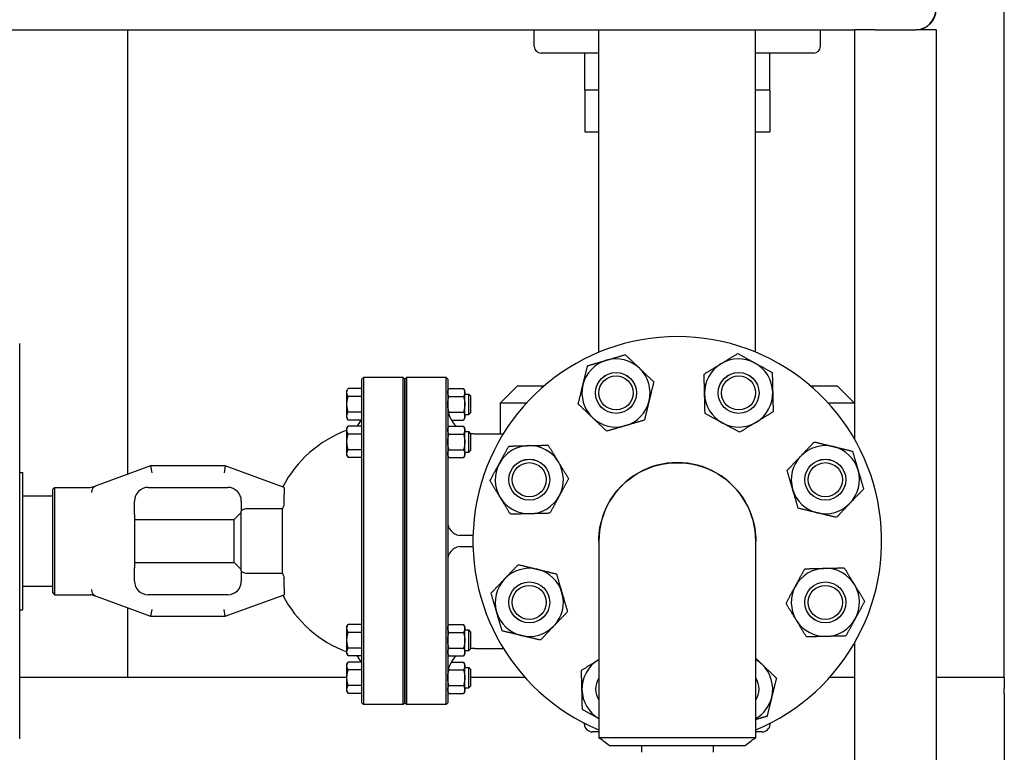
# Model space of a CAD drawing. Header units: inches. Extents: x 18 to 846, y -44 to 561.
# Tile 559 of 637: x 771 to 789, y 280 to 293. Entities that reach past the tile are written whole.
import ezdxf

# ---------------------------------------------------------------- set-up
doc = ezdxf.new("R2010")
doc.units = ezdxf.units.IN
doc.header["$LTSCALE"] = 24
doc.header["$MEASUREMENT"] = 0
doc.layers.add('Visible (ANSI)', color=7, linetype='Continuous', lineweight=30)

msp = doc.modelspace()

# ---------------------------------------------------------------- linework, layer by layer
at = {"layer": 'Visible (ANSI)'}
for p, q in [((788.61118, 281.0815), (788.61118, 343.0815)), ((751.36118, 292.9565), (785.86118, 292.9565)), ((772.53118, 284.8089), (772.53118, 292.9565)), ((779.98618, 292.65453), (779.98618, 292.9565)), ((781.17368, 287.04504), (781.17368, 292.9565)), ((784.04868, 287.04504), (784.04868, 292.9565)), ((785.23618, 292.65453), (785.23618, 292.9565)), ((785.86118, 292.9565), (785.86118, 285.45233)), ((786.23618, 292.9565), (785.86118, 292.9565)), ((786.23618, 292.9565), (786.98618, 292.9565)), ((787.36118, 292.9565), (786.98618, 292.9565)), ((787.36118, 292.9565), (787.36118, 257.2065)), ((781.17368, 292.52953), (780.11118, 292.52953)), ((780.91118, 291.8504), (780.91118, 292.52953)), ((785.11118, 292.52953), (784.04868, 292.52953)), ((784.31118, 291.8504), (784.31118, 292.52953)), ((781.17368, 291.8504), (780.91118, 291.8504)), ((780.91118, 291.8504), (780.91118, 291.08619)), ((781.17368, 291.8504), (780.91118, 291.8504)), ((784.31118, 291.8504), (784.04868, 291.8504)), ((784.31118, 291.8504), (784.04868, 291.8504)), ((784.31118, 291.8504), (784.31118, 291.08619)), ((780.91118, 291.08619), (781.17368, 291.08619)), ((784.04868, 291.08619), (784.31118, 291.08619)), ((770.54426, 279.95552), (770.54426, 287.20749)), ((776.82378, 286.55025), (776.85503, 286.5815)), ((776.82378, 286.49262), (776.82378, 286.55025)), ((776.85503, 286.5815), (776.85503, 286.52371)), ((777.57993, 286.5815), (776.85503, 286.5815)), ((777.57993, 286.52371), (777.57993, 286.5815)), ((777.61118, 286.55025), (777.57993, 286.5815)), ((777.61118, 286.55025), (777.64243, 286.5815)), ((777.61118, 286.49262), (777.61118, 286.55025)), ((777.61118, 286.55025), (777.61118, 286.49262)), ((777.64243, 286.5815), (777.64243, 286.52371)), ((778.36734, 286.5815), (777.64243, 286.5815)), ((778.36734, 286.52371), (778.36734, 286.5815)), ((778.39859, 286.55025), (778.36734, 286.5815)), ((778.39859, 286.55025), (778.39859, 286.49262)), ((776.54878, 286.33938), (776.57111, 286.37805)), ((776.82378, 286.37805), (776.57111, 286.37805)), ((776.82378, 284.95615), (776.82378, 286.49262)), ((776.85503, 286.52371), (776.85503, 284.95901)), ((777.57993, 284.95901), (777.57993, 286.52371)), ((777.61118, 284.95615), (777.61118, 286.49262)), ((777.61118, 286.49262), (777.61118, 284.95615)), ((777.64243, 286.52371), (777.64243, 284.95901)), ((778.36734, 284.95901), (778.36734, 286.52371)), ((778.39859, 286.49262), (778.39859, 284.95615)), ((778.39859, 286.33938), (778.42092, 286.37805)), ((778.42092, 286.37805), (778.68876, 286.37805)), ((778.71109, 286.33938), (778.68876, 286.37805)), ((779.67368, 286.4215), (779.36118, 286.109)), ((780.16233, 286.4215), (779.67368, 286.4215)), ((785.54868, 286.4215), (785.06004, 286.4215)), ((785.54868, 286.4215), (785.86118, 286.109)), ((776.54878, 286.30588), (776.54878, 286.33938)), ((776.54878, 286.08938), (776.54878, 286.30588)), ((776.82378, 286.23371), (776.57111, 286.23371)), ((778.42092, 286.23371), (778.68876, 286.23371)), ((778.71109, 286.30588), (778.71109, 286.33938)), ((778.71109, 286.08938), (778.71109, 286.30588)), ((778.71109, 286.27688), (778.78653, 286.27688)), ((778.78653, 285.90188), (778.78653, 286.27688)), ((778.82378, 286.23963), (778.78653, 286.27688)), ((778.82378, 285.93913), (778.82378, 286.23963)), ((776.54878, 285.87287), (776.54878, 286.08938)), ((778.71109, 285.87287), (778.71109, 286.08938)), ((779.84094, 286.109), (779.36118, 286.109)), ((779.36118, 286.109), (779.36118, 285.55001)), ((785.86118, 286.109), (785.38143, 286.109)), ((776.54878, 285.83938), (776.54878, 285.87287)), ((776.54878, 285.83938), (776.57111, 285.8007)), ((776.82378, 285.94504), (776.57111, 285.94504)), ((778.42092, 285.94504), (778.68876, 285.94504)), ((778.71109, 285.83938), (778.68876, 285.8007)), ((778.71109, 285.90188), (778.78653, 285.90188)), ((778.71109, 285.83938), (778.71109, 285.87287)), ((778.82378, 285.93913), (778.78653, 285.90188)), ((776.54878, 285.6504), (776.57111, 285.68907)), ((776.54878, 285.61691), (776.54878, 285.6504)), ((776.80868, 285.8007), (776.57111, 285.8007)), ((776.82378, 285.68907), (776.57111, 285.68907)), ((778.39859, 285.6504), (778.42092, 285.68907)), ((778.42092, 285.68907), (778.68876, 285.68907)), ((778.46517, 285.8007), (778.68876, 285.8007)), ((778.71109, 285.6504), (778.68876, 285.68907)), ((778.71109, 285.61691), (778.71109, 285.6504)), ((776.54878, 285.4004), (776.54878, 285.61691)), ((776.82378, 285.54474), (776.57111, 285.54474)), ((778.42092, 285.54474), (778.68876, 285.54474)), ((778.71109, 285.4004), (778.71109, 285.61691)), ((778.71109, 285.5879), (778.78653, 285.5879)), ((778.78653, 285.2129), (778.78653, 285.5879)), ((778.82378, 285.55065), (778.78653, 285.5879)), ((778.82378, 285.25015), (778.82378, 285.55065)), ((778.89859, 285.55001), (779.4194, 285.55001)), ((776.54878, 285.18389), (776.54878, 285.4004)), ((778.71109, 285.18389), (778.71109, 285.4004)), ((776.54878, 285.1504), (776.54878, 285.18389)), ((776.54878, 285.1504), (776.57111, 285.11172)), ((776.82378, 285.25606), (776.57111, 285.25606)), ((776.82378, 285.11172), (776.57111, 285.11172)), ((778.39859, 285.1504), (778.42092, 285.11172)), ((778.42092, 285.25606), (778.68876, 285.25606)), ((778.42092, 285.11172), (778.68876, 285.11172)), ((778.71109, 285.1504), (778.68876, 285.11172)), ((778.71109, 285.2129), (778.78653, 285.2129)), ((778.71109, 285.1504), (778.71109, 285.18389)), ((778.82378, 285.25015), (778.78653, 285.2129)), ((772.94484, 284.95945), (771.9454, 284.59569)), ((772.94484, 284.95945), (772.96688, 284.83445)), ((774.3169, 284.95945), (772.94484, 284.95945)), ((774.3169, 284.95945), (774.29486, 284.83445)), ((775.39859, 284.56575), (774.3169, 284.95945)), ((776.82378, 282.20685), (776.82378, 284.95615)), ((776.85503, 284.95901), (776.85503, 282.20399)), ((777.57993, 282.20399), (777.57993, 284.95901)), ((777.61118, 282.20685), (777.61118, 284.95615)), ((777.61118, 284.95615), (777.61118, 282.20685)), ((777.64243, 284.95901), (777.64243, 282.20399)), ((778.36734, 282.20399), (778.36734, 284.95901)), ((778.39859, 284.95615), (778.39859, 282.20685)), ((770.54426, 284.84134), (770.60331, 284.84134)), ((770.60331, 282.32166), (770.60331, 284.84134)), ((771.15449, 284.5345), (771.18574, 284.56575)), ((771.18574, 284.56575), (771.18574, 282.59725)), ((771.18574, 284.56575), (771.84111, 284.56575)), ((771.9454, 284.59569), (771.88052, 284.57207)), ((772.90056, 284.56575), (774.36118, 284.56575)), ((775.39859, 284.56575), (775.39859, 284.43273)), ((770.60331, 284.40827), (771.15449, 284.40827)), ((771.15449, 282.6285), (771.15449, 284.5345)), ((771.86315, 284.47823), (771.86315, 284.47126)), ((775.39859, 284.26541), (775.39859, 284.43273)), ((772.65056, 284.21235), (772.65056, 284.31575)), ((772.65056, 284.07017), (772.65056, 284.21235)), ((774.61118, 284.31575), (774.61118, 284.1288)), ((772.65056, 284.07017), (772.65056, 283.09284)), ((774.48189, 283.9752), (774.61118, 284.10449)), ((774.61118, 283.0342), (774.61118, 284.1288)), ((775.36749, 284.17205), (774.73618, 284.17205)), ((775.36749, 282.99095), (775.36749, 284.17205)), ((772.65056, 283.9752), (774.48189, 283.9752)), ((774.48189, 283.1878), (774.48189, 283.9752)), ((778.86118, 283.6815), (778.64859, 283.6815)), ((778.86118, 283.6815), (778.86118, 283.5815)), ((778.86118, 283.6815), (778.86252, 283.6815)), ((778.64859, 283.4815), (778.86118, 283.4815)), ((778.86118, 283.5815), (778.86118, 283.4815)), ((778.86252, 283.4815), (778.86118, 283.4815)), ((781.17118, 283.5788), (781.17118, 279.97389)), ((784.05118, 279.97389), (784.05118, 283.5788)), ((772.65056, 283.1878), (774.48189, 283.1878)), ((774.48189, 283.1878), (774.61118, 283.05851)), ((772.65056, 282.95066), (772.65056, 283.09284)), ((772.65056, 282.84725), (772.65056, 282.95066)), ((774.61118, 283.0342), (774.61118, 282.84725)), ((774.73618, 282.99095), (775.36749, 282.99095)), ((770.60331, 282.75473), (771.15449, 282.75473)), ((775.39859, 282.73027), (775.39859, 282.89759)), ((771.15449, 282.6285), (771.18574, 282.59725)), ((771.18574, 282.59725), (771.84111, 282.59725)), ((771.86315, 282.69175), (771.86315, 282.68478)), ((771.88052, 282.59093), (771.9454, 282.56731)), ((771.9454, 282.56731), (772.94484, 282.20355)), ((774.36118, 282.59725), (772.90056, 282.59725)), ((774.3169, 282.20355), (775.39859, 282.59725)), ((775.39859, 282.73027), (775.39859, 282.59725)), ((770.54426, 282.32166), (770.60331, 282.32166)), ((772.53118, 281.0815), (772.53118, 282.35411)), ((772.96688, 282.32855), (772.94484, 282.20355)), ((774.3169, 282.20355), (774.29486, 282.32855)), ((776.82378, 280.67039), (776.82378, 282.20685)), ((777.61118, 280.67039), (777.61118, 282.20685)), ((777.61118, 282.20685), (777.61118, 280.67039)), ((778.39859, 282.20685), (778.39859, 280.67039)), ((772.94484, 282.20355), (774.3169, 282.20355)), ((776.54878, 282.0126), (776.57111, 282.05128)), ((776.82378, 282.05128), (776.57111, 282.05128)), ((776.85503, 282.20399), (776.85503, 280.6393)), ((777.57993, 280.6393), (777.57993, 282.20399)), ((777.64243, 282.20399), (777.64243, 280.6393)), ((778.36734, 280.6393), (778.36734, 282.20399)), ((778.39859, 282.0126), (778.42092, 282.05128)), ((778.42092, 282.05128), (778.68876, 282.05128)), ((778.71109, 282.0126), (778.68876, 282.05128)), ((776.54878, 281.97911), (776.54878, 282.0126)), ((776.54878, 281.7626), (776.54878, 281.97911)), ((776.82378, 281.90694), (776.57111, 281.90694)), ((778.42092, 281.90694), (778.68876, 281.90694)), ((778.71109, 281.97911), (778.71109, 282.0126)), ((778.71109, 281.7626), (778.71109, 281.97911)), ((778.71109, 281.9501), (778.78653, 281.9501)), ((778.78653, 281.5751), (778.78653, 281.9501)), ((778.82378, 281.91285), (778.78653, 281.9501)), ((778.82378, 281.61235), (778.82378, 281.91285)), ((776.54878, 281.5461), (776.54878, 281.7626)), ((778.71109, 281.5461), (778.71109, 281.7626)), ((785.86118, 281.71067), (785.86118, 277.2065)), ((776.54878, 281.5126), (776.54878, 281.5461)), ((776.54878, 281.5126), (776.57111, 281.47393)), ((776.82378, 281.61827), (776.57111, 281.61827)), ((778.39859, 281.5126), (778.42092, 281.47393)), ((778.42092, 281.61827), (778.68876, 281.61827)), ((778.71109, 281.5126), (778.68876, 281.47393)), ((778.71109, 281.5751), (778.78653, 281.5751)), ((778.71109, 281.5126), (778.71109, 281.5461)), ((778.82378, 281.61235), (778.78653, 281.5751)), ((778.89859, 281.613), (779.4194, 281.613)), ((776.54878, 281.32363), (776.57111, 281.3623)), ((776.54878, 281.29013), (776.54878, 281.32363)), ((776.82378, 281.47393), (776.57111, 281.47393)), ((776.80868, 281.3623), (776.57111, 281.3623)), ((778.42092, 281.47393), (778.68876, 281.47393)), ((778.46517, 281.3623), (778.68876, 281.3623)), ((778.71109, 281.32363), (778.68876, 281.3623)), ((778.71109, 281.29013), (778.71109, 281.32363)), ((776.54878, 281.07363), (776.54878, 281.29013)), ((776.82378, 281.21797), (776.57111, 281.21797)), ((778.42092, 281.21797), (778.68876, 281.21797)), ((778.71109, 281.07363), (778.71109, 281.29013)), ((778.71109, 281.26113), (778.78653, 281.26113)), ((778.78653, 280.88613), (778.78653, 281.26113)), ((778.82378, 281.22388), (778.78653, 281.26113)), ((778.82378, 280.92338), (778.82378, 281.22388)), ((776.54878, 281.0815), (770.54426, 281.0815)), ((772.53118, 281.0815), (772.32414, 281.0815)), ((776.54878, 280.85712), (776.54878, 281.07363)), ((778.71109, 280.85712), (778.71109, 281.07363)), ((779.8161, 281.0815), (778.82378, 281.0815)), ((785.86118, 281.0815), (785.40627, 281.0815)), ((788.61118, 281.0815), (787.36118, 281.0815)), ((788.61118, 281.0815), (788.61118, 280.87446)), ((776.54878, 280.82363), (776.54878, 280.85712)), ((776.54878, 280.82363), (776.57111, 280.78495)), ((776.82378, 280.92929), (776.57111, 280.92929)), ((776.82378, 280.78495), (776.57111, 280.78495)), ((778.39859, 280.82363), (778.42092, 280.78495)), ((778.42092, 280.92929), (778.68876, 280.92929)), ((778.42092, 280.78495), (778.68876, 280.78495)), ((778.71109, 280.82363), (778.68876, 280.78495)), ((778.71109, 280.88613), (778.78653, 280.88613)), ((778.71109, 280.82363), (778.71109, 280.85712)), ((778.82378, 280.92338), (778.78653, 280.88613)), ((788.61118, 280.77859), (788.61118, 280.87446)), ((788.61118, 280.77859), (788.61118, 280.70828)), ((776.82378, 280.61275), (776.82378, 280.67039)), ((776.82378, 280.61275), (776.85503, 280.5815)), ((776.85503, 280.6393), (776.85503, 280.5815)), ((777.57993, 280.5815), (776.85503, 280.5815)), ((777.57993, 280.5815), (777.57993, 280.6393)), ((777.61118, 280.61275), (777.57993, 280.5815)), ((777.61118, 280.61275), (777.61118, 280.67039)), ((777.61118, 280.67039), (777.61118, 280.61275)), ((777.61118, 280.61275), (777.64243, 280.5815)), ((777.64243, 280.6393), (777.64243, 280.5815)), ((778.36734, 280.5815), (777.64243, 280.5815)), ((778.36734, 280.5815), (778.36734, 280.6393)), ((778.39859, 280.61275), (778.36734, 280.5815)), ((778.39859, 280.67039), (778.39859, 280.61275)), ((788.61118, 280.70828), (788.61118, 280.40555)), ((788.61118, 280.40555), (788.61118, 275.75745)), ((780.90542, 280.21843), (780.90326, 280.24301)), ((784.31695, 280.21843), (784.31911, 280.24301)), ((781.17118, 280.0815), (781.05484, 280.0815)), ((784.16752, 280.0815), (784.05118, 280.0815)), ((781.3587, 279.8315), (783.86365, 279.8315)), ((781.95368, 279.8315), (781.95368, 279.7065)), ((783.26868, 279.8315), (783.26868, 279.7065))]:
    msp.add_line(p, q, dxfattribs=at)
for centre, radius in [((781.4861, 286.29771), 0.37513), ((781.4861, 286.29771), 0.375), ((781.4861, 286.29771), 0.3125), ((783.73627, 286.29771), 0.37513), ((783.73627, 286.29771), 0.375), ((783.73627, 286.29771), 0.3125), ((779.89498, 284.70659), 0.37513), ((779.89498, 284.70659), 0.375), ((779.89498, 284.70659), 0.3125), ((785.32739, 284.70659), 0.37513), ((785.32739, 284.70659), 0.375), ((785.32739, 284.70659), 0.3125), ((779.89498, 282.45641), 0.37513), ((779.89498, 282.45641), 0.375), ((779.89498, 282.45641), 0.3125), ((785.32739, 282.45641), 0.37513), ((785.32739, 282.45641), 0.375), ((785.32739, 282.45641), 0.3125)]:
    msp.add_circle(centre, radius, dxfattribs=at)
for centre, radius, start, end in [((786.97911, 293.3315), 0.375, 270, 0), ((786.98618, 293.3315), 0.375, 270, 0), ((780.11118, 292.65453), 0.125, 180, 270), ((785.11118, 292.65453), 0.125, 270, 0), ((782.61118, 283.5815), 3.75, 292.581673, 247.418327), ((781.4861, 286.29771), 0.625, 46.358085, 106.358085), ((783.73627, 286.29771), 0.625, 61.358085, 121.358085), ((781.4861, 286.29771), 0.625, 106.358085, 166.358085), ((781.4861, 286.29771), 0.625, 346.358085, 46.358085), ((783.73627, 286.29771), 0.625, 121.358085, 181.358085), ((783.73627, 286.29771), 0.625, 1.358085, 61.358085), ((781.4861, 286.29771), 0.625, 166.358085, 226.358085), ((783.73627, 286.29771), 0.625, 181.358085, 241.358085), ((783.73627, 286.29771), 0.625, 301.358085, 1.358085), ((778.89859, 286.05001), 0.5, 180, 226.208453), ((781.4861, 286.29771), 0.625, 286.358085, 346.358085), ((781.4861, 286.29771), 0.625, 226.358085, 286.358085), ((776.57378, 285.88628), 0.25, 307.923408, 339.98119), ((783.73627, 286.29771), 0.625, 241.358085, 301.358085), ((777.29622, 283.5815), 2.16535, 110.192895, 152.680684), ((778.89859, 286.05001), 0.5, 260.709763, 270), ((779.89498, 284.70659), 0.625, 91.358085, 151.358085), ((779.89498, 284.70659), 0.625, 31.358085, 91.358085), ((785.32739, 284.70659), 0.625, 76.358085, 136.358085), ((785.32739, 284.70659), 0.625, 16.358085, 76.358085), ((785.32739, 284.70659), 0.625, 136.358085, 196.358085), ((779.89498, 284.70659), 0.625, 151.358085, 211.358085), ((779.89498, 284.70659), 0.625, 331.358085, 31.358085), ((782.61118, 283.5815), 1.44, 359.94622, 180.05378), ((785.32739, 284.70659), 0.625, 316.358085, 16.358085), ((771.84111, 284.69075), 0.125, 270, 290), ((771.98815, 284.47823), 0.125, 110, 180), ((772.90056, 284.31575), 0.25, 90, 180), ((774.36118, 284.31575), 0.25, 0, 90), ((779.89498, 284.70659), 0.625, 211.358085, 271.358085), ((779.89498, 284.70659), 0.625, 271.358085, 331.358085), ((785.32739, 284.70659), 0.625, 196.358085, 256.358085), ((777.29622, 283.5815), 2.01712, 160.180879, 162.976134), ((785.32739, 284.70659), 0.625, 256.358085, 316.358085), ((778.64859, 283.9315), 0.25, 180, 261.395888), ((778.64859, 283.2315), 0.25, 98.604112, 180), ((777.29622, 283.5815), 2.01712, 197.023866, 199.819121), ((779.89498, 282.45641), 0.625, 76.358085, 136.358085), ((779.89498, 282.45641), 0.625, 16.358085, 76.358085), ((785.32739, 282.45641), 0.625, 91.358085, 151.358085), ((785.32739, 282.45641), 0.625, 31.358085, 91.358085), ((772.90056, 282.84725), 0.25, 180, 270), ((774.36118, 282.84725), 0.25, 270, 0), ((779.89498, 282.45641), 0.625, 136.358085, 196.358085), ((785.32739, 282.45641), 0.625, 151.358085, 211.358085), ((785.32739, 282.45641), 0.625, 331.358085, 31.358085), ((771.84111, 282.47225), 0.125, 70, 90), ((771.98815, 282.68478), 0.125, 180, 250), ((777.29622, 283.5815), 2.16535, 207.319316, 249.807105), ((779.89498, 282.45641), 0.625, 316.358085, 16.358085), ((779.89498, 282.45641), 0.625, 196.358085, 256.358085), ((779.89498, 282.45641), 0.625, 256.358085, 316.358085), ((785.32739, 282.45641), 0.625, 211.358085, 271.358085), ((785.32739, 282.45641), 0.625, 271.358085, 331.358085), ((778.89859, 281.113), 0.5, 90, 99.290237), ((776.57378, 281.27672), 0.25, 20.01881, 52.076592), ((778.89859, 281.113), 0.5, 133.791547, 180), ((781.4861, 280.8653), 0.625, 121.358085, 181.358085), ((781.4861, 280.8653), 0.625, 120.255516, 121.358085), ((783.73627, 280.8653), 0.625, 46.358085, 59.744484), ((783.73627, 280.8653), 0.625, 346.358085, 46.358085), ((781.4861, 280.8653), 0.37513, 147.085092, 212.914908), ((781.4861, 280.8653), 0.375, 147.114984, 212.885016), ((783.73627, 280.8653), 0.37513, 327.085092, 32.914908), ((783.73627, 280.8653), 0.375, 327.114984, 32.885016), ((781.4861, 280.8653), 0.625, 181.358085, 239.744484), ((783.73627, 280.8653), 0.625, 300.255516, 346.358085), ((781.05484, 280.2315), 0.15, 185, 270), ((784.16752, 280.2315), 0.15, 270, 355)]:
    msp.add_arc(centre, radius, start, end, dxfattribs=at)
for points, weights in [([(781.31007, 286.89741), (781.47076, 286.94457), (781.65631, 286.99904)], [1, 1.0379548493, 1]), ([(781.65631, 286.99904), (781.79625, 286.86558), (781.91744, 286.75)], [1, 1.0379548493, 1]), ([(783.41103, 286.83142), (783.55404, 286.91856), (783.71917, 287.01919)], [1, 1.0379548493, 1]), ([(783.71917, 287.01919), (783.88888, 286.9265), (784.03586, 286.84623)], [1, 1.0379548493, 1]), ([(780.87873, 286.44512), (780.91823, 286.60786), (780.96383, 286.79578)], [1, 1.0379548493, 1]), ([(780.96383, 286.79578), (781.14938, 286.85024), (781.31007, 286.89741)], [1, 1.0379548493, 1]), ([(781.91744, 286.75), (782.03863, 286.63442), (782.17857, 286.50096)], [1, 1.0379548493, 1]), ([(783.1029, 286.64364), (783.26803, 286.74427), (783.41103, 286.83142)], [1, 1.0379548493, 1]), ([(784.03586, 286.84623), (784.18283, 286.76596), (784.35255, 286.67326)], [1, 1.0379548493, 1]), ([(783.11145, 286.28289), (783.10748, 286.45032), (783.1029, 286.64364)], [1, 1.0379548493, 1]), ([(784.35255, 286.67326), (784.35713, 286.47994), (784.3611, 286.31252)], [1, 1.0379548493, 1]), ([(776.54878, 286.30588), (776.54878, 286.33938), (776.57111, 286.37805)], [1, 1.04314139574, 1.01001874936]), ([(778.39859, 286.30588), (778.39859, 286.33938), (778.42092, 286.37805)], [1, 1.04314139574, 1.01001874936]), ([(778.68876, 286.37805), (778.71109, 286.33938), (778.71109, 286.30588)], [1.01001874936, 1.04314139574, 1]), ([(780.79362, 286.09445), (780.83923, 286.28237), (780.87873, 286.44512)], [1, 1.0379548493, 1]), ([(782.17857, 286.50096), (782.13296, 286.31304), (782.09346, 286.1503)], [1, 1.0379548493, 1]), ([(776.57111, 286.23371), (776.54878, 286.27239), (776.54878, 286.30588)], [1.01001874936, 1.04314139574, 1]), ([(776.54878, 286.08938), (776.54878, 286.15636), (776.57111, 286.23371)], [1, 1.04314139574, 1.01001874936]), ([(778.42092, 286.23371), (778.39859, 286.27239), (778.39859, 286.30588)], [1.01001874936, 1.04314139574, 1]), ([(778.39859, 286.08938), (778.39859, 286.15636), (778.42092, 286.23371)], [1, 1.04314139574, 1.01001874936]), ([(778.71109, 286.30588), (778.71109, 286.27239), (778.68876, 286.23371)], [1, 1.04314139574, 1.01001874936]), ([(778.68876, 286.23371), (778.71109, 286.15636), (778.71109, 286.08938)], [1.01001874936, 1.04314139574, 1]), ([(783.12, 285.92215), (783.11542, 286.11547), (783.11145, 286.28289)], [1, 1.0379548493, 1]), ([(784.3611, 286.31252), (784.36507, 286.1451), (784.36965, 285.95178)], [1, 1.0379548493, 1]), ([(776.57111, 285.94504), (776.54878, 286.02239), (776.54878, 286.08938)], [1.01001874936, 1.04314139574, 1]), ([(778.42092, 285.94504), (778.39859, 286.02239), (778.39859, 286.08938)], [1.01001874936, 1.04314139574, 1]), ([(778.71109, 286.08938), (778.71109, 286.02239), (778.68876, 285.94504)], [1, 1.04314139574, 1.01001874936]), ([(781.05475, 285.84542), (780.93356, 285.96099), (780.79362, 286.09445)], [1, 1.0379548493, 1]), ([(782.09346, 286.1503), (782.05397, 285.98756), (782.00836, 285.79964)], [1, 1.0379548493, 1]), ([(776.54878, 285.87287), (776.54878, 285.90636), (776.57111, 285.94504)], [1, 1.04314139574, 1.01001874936]), ([(776.57111, 285.8007), (776.54878, 285.83938), (776.54878, 285.87287)], [1.01001874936, 1.04314139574, 1]), ([(778.41312, 285.93035), (778.41657, 285.93752), (778.42092, 285.94504)], [1.01983175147, 1.01629387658, 1.01001874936]), ([(778.68876, 285.94504), (778.71109, 285.90636), (778.71109, 285.87287)], [1.01001874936, 1.04314139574, 1]), ([(778.71109, 285.87287), (778.71109, 285.83938), (778.68876, 285.8007)], [1, 1.04314139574, 1.01001874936]), ([(781.31588, 285.59638), (781.17594, 285.72984), (781.05475, 285.84542)], [1, 1.0379548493, 1]), ([(783.43669, 285.74919), (783.28971, 285.82946), (783.12, 285.92215)], [1, 1.0379548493, 1]), ([(784.36965, 285.95178), (784.20452, 285.85115), (784.06151, 285.764)], [1, 1.0379548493, 1]), ([(776.54878, 285.61691), (776.54878, 285.6504), (776.57111, 285.68907)], [1, 1.04314139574, 1.01001874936]), ([(778.39859, 285.61691), (778.39859, 285.6504), (778.42092, 285.68907)], [1, 1.04314139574, 1.01001874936]), ([(778.68876, 285.68907), (778.71109, 285.6504), (778.71109, 285.61691)], [1.01001874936, 1.04314139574, 1]), ([(781.66212, 285.69801), (781.50143, 285.65084), (781.31588, 285.59638)], [1, 1.0379548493, 1]), ([(782.00836, 285.79964), (781.82281, 285.74517), (781.66212, 285.69801)], [1, 1.0379548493, 1]), ([(783.75338, 285.57622), (783.58367, 285.66891), (783.43669, 285.74919)], [1, 1.0379548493, 1]), ([(784.06151, 285.764), (783.91851, 285.67685), (783.75338, 285.57622)], [1, 1.0379548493, 1]), ([(776.57111, 285.54474), (776.54878, 285.58341), (776.54878, 285.61691)], [1.01001874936, 1.04314139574, 1]), ([(776.54878, 285.4004), (776.54878, 285.46739), (776.57111, 285.54474)], [1, 1.04314139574, 1.01001874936]), ([(778.42092, 285.54474), (778.39859, 285.58341), (778.39859, 285.61691)], [1.01001874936, 1.04314139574, 1]), ([(778.39859, 285.4004), (778.39859, 285.46739), (778.42092, 285.54474)], [1, 1.04314139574, 1.01001874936]), ([(778.71109, 285.61691), (778.71109, 285.58341), (778.68876, 285.54474)], [1, 1.04314139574, 1.01001874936]), ([(778.68876, 285.54474), (778.71109, 285.46739), (778.71109, 285.4004)], [1.01001874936, 1.04314139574, 1]), ([(776.57111, 285.25606), (776.54878, 285.33341), (776.54878, 285.4004)], [1.01001874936, 1.04314139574, 1]), ([(778.42092, 285.25606), (778.39859, 285.33341), (778.39859, 285.4004)], [1.01001874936, 1.04314139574, 1]), ([(778.71109, 285.4004), (778.71109, 285.33341), (778.68876, 285.25606)], [1, 1.04314139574, 1.01001874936]), ([(779.34646, 285.00618), (779.42673, 285.15315), (779.51942, 285.32286)], [1, 1.0379548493, 1]), ([(779.51942, 285.32286), (779.71274, 285.32745), (779.88017, 285.33142)], [1, 1.0379548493, 1]), ([(779.88017, 285.33142), (780.04759, 285.33538), (780.24091, 285.33997)], [1, 1.0379548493, 1]), ([(780.24091, 285.33997), (780.34154, 285.17484), (780.42869, 285.03183)], [1, 1.0379548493, 1]), ([(784.8751, 285.13793), (784.99068, 285.25913), (785.12413, 285.39907)], [1, 1.0379548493, 1]), ([(785.12413, 285.39907), (785.31206, 285.35346), (785.4748, 285.31396)], [1, 1.0379548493, 1]), ([(785.4748, 285.31396), (785.63754, 285.27446), (785.82546, 285.22885)], [1, 1.0379548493, 1]), ([(776.54878, 285.18389), (776.54878, 285.21739), (776.57111, 285.25606)], [1, 1.04314139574, 1.01001874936]), ([(776.57111, 285.11172), (776.54878, 285.1504), (776.54878, 285.18389)], [1.01001874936, 1.04314139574, 1]), ([(778.39859, 285.18389), (778.39859, 285.21739), (778.42092, 285.25606)], [1, 1.04314139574, 1.01001874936]), ([(778.42092, 285.11172), (778.39859, 285.1504), (778.39859, 285.18389)], [1.01001874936, 1.04314139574, 1]), ([(778.68876, 285.25606), (778.71109, 285.21739), (778.71109, 285.18389)], [1.01001874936, 1.04314139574, 1]), ([(778.71109, 285.18389), (778.71109, 285.1504), (778.68876, 285.11172)], [1, 1.04314139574, 1.01001874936]), ([(784.62606, 284.8768), (784.75952, 285.01674), (784.8751, 285.13793)], [1, 1.0379548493, 1]), ([(785.82546, 285.22885), (785.87993, 285.04331), (785.92709, 284.88262)], [1, 1.0379548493, 1]), ([(779.17349, 284.68949), (779.26619, 284.8592), (779.34646, 285.00618)], [1, 1.0379548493, 1]), ([(780.42869, 285.03183), (780.51583, 284.88883), (780.61646, 284.7237)], [1, 1.0379548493, 1]), ([(784.72769, 284.53057), (784.68052, 284.69126), (784.62606, 284.8768)], [1, 1.0379548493, 1]), ([(785.92709, 284.88262), (785.97426, 284.72193), (786.02872, 284.53638)], [1, 1.0379548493, 1]), ([(779.36127, 284.38135), (779.27412, 284.52436), (779.17349, 284.68949)], [1, 1.0379548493, 1]), ([(780.61646, 284.7237), (780.52377, 284.55398), (780.4435, 284.40701)], [1, 1.0379548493, 1]), ([(779.54905, 284.07321), (779.44842, 284.23834), (779.36127, 284.38135)], [1, 1.0379548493, 1]), ([(780.4435, 284.40701), (780.36323, 284.26003), (780.27053, 284.09032)], [1, 1.0379548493, 1]), ([(784.82932, 284.18433), (784.77486, 284.36988), (784.72769, 284.53057)], [1, 1.0379548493, 1]), ([(786.02872, 284.53638), (785.89526, 284.39644), (785.77968, 284.27525)], [1, 1.0379548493, 1]), ([(785.77968, 284.27525), (785.6641, 284.15406), (785.53065, 284.01412)], [1, 1.0379548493, 1]), ([(779.90979, 284.08177), (779.74237, 284.0778), (779.54905, 284.07321)], [1, 1.0379548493, 1]), ([(780.27053, 284.09032), (780.07721, 284.08574), (779.90979, 284.08177)], [1, 1.0379548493, 1]), ([(785.17998, 284.09922), (785.01724, 284.13872), (784.82932, 284.18433)], [1, 1.0379548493, 1]), ([(785.53065, 284.01412), (785.34273, 284.05973), (785.17998, 284.09922)], [1, 1.0379548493, 1]), ([(779.44269, 282.88776), (779.55827, 283.00895), (779.69172, 283.14889)], [1, 1.0379548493, 1]), ([(779.69172, 283.14889), (779.87964, 283.10328), (780.04239, 283.06378)], [1, 1.0379548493, 1]), ([(780.04239, 283.06378), (780.20513, 283.02428), (780.39305, 282.97867)], [1, 1.0379548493, 1]), ([(780.39305, 282.97867), (780.44751, 282.79313), (780.49468, 282.63244)], [1, 1.0379548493, 1]), ([(784.77887, 282.756), (784.85914, 282.90297), (784.95184, 283.07268)], [1, 1.0379548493, 1]), ([(784.95184, 283.07268), (785.14516, 283.07727), (785.31258, 283.08124)], [1, 1.0379548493, 1]), ([(785.31258, 283.08124), (785.48, 283.08521), (785.67332, 283.08979)], [1, 1.0379548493, 1]), ([(785.67332, 283.08979), (785.77395, 282.92466), (785.8611, 282.78165)], [1, 1.0379548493, 1]), ([(779.19365, 282.62663), (779.32711, 282.76656), (779.44269, 282.88776)], [1, 1.0379548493, 1]), ([(784.60591, 282.43931), (784.6986, 282.60902), (784.77887, 282.756)], [1, 1.0379548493, 1]), ([(785.8611, 282.78165), (785.94825, 282.63865), (786.04888, 282.47352)], [1, 1.0379548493, 1]), ([(779.29528, 282.28039), (779.24811, 282.44108), (779.19365, 282.62663)], [1, 1.0379548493, 1]), ([(780.49468, 282.63244), (780.54184, 282.47175), (780.59631, 282.2862)], [1, 1.0379548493, 1]), ([(784.79368, 282.13117), (784.70654, 282.27418), (784.60591, 282.43931)], [1, 1.0379548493, 1]), ([(786.04888, 282.47352), (785.95618, 282.3038), (785.87591, 282.15683)], [1, 1.0379548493, 1]), ([(779.39691, 281.93415), (779.34244, 282.1197), (779.29528, 282.28039)], [1, 1.0379548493, 1]), ([(780.59631, 282.2862), (780.46285, 282.14626), (780.34727, 282.02507)], [1, 1.0379548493, 1]), ([(776.54878, 281.97911), (776.54878, 282.0126), (776.57111, 282.05128)], [1, 1.04314139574, 1.01001874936]), ([(778.39859, 281.97911), (778.39859, 282.0126), (778.42092, 282.05128)], [1, 1.04314139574, 1.01001874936]), ([(778.68876, 282.05128), (778.71109, 282.0126), (778.71109, 281.97911)], [1.01001874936, 1.04314139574, 1]), ([(780.34727, 282.02507), (780.23169, 281.90388), (780.09823, 281.76394)], [1, 1.0379548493, 1]), ([(784.98146, 281.82304), (784.88083, 281.98817), (784.79368, 282.13117)], [1, 1.0379548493, 1]), ([(785.87591, 282.15683), (785.79564, 282.00985), (785.70295, 281.84014)], [1, 1.0379548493, 1]), ([(776.57111, 281.90694), (776.54878, 281.94562), (776.54878, 281.97911)], [1.01001874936, 1.04314139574, 1]), ([(776.54878, 281.7626), (776.54878, 281.82959), (776.57111, 281.90694)], [1, 1.04314139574, 1.01001874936]), ([(778.42092, 281.90694), (778.39859, 281.94562), (778.39859, 281.97911)], [1.01001874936, 1.04314139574, 1]), ([(778.39859, 281.7626), (778.39859, 281.82959), (778.42092, 281.90694)], [1, 1.04314139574, 1.01001874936]), ([(778.71109, 281.97911), (778.71109, 281.94562), (778.68876, 281.90694)], [1, 1.04314139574, 1.01001874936]), ([(778.68876, 281.90694), (778.71109, 281.82959), (778.71109, 281.7626)], [1.01001874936, 1.04314139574, 1]), ([(779.74757, 281.84904), (779.58483, 281.88854), (779.39691, 281.93415)], [1, 1.0379548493, 1]), ([(780.09823, 281.76394), (779.91031, 281.80955), (779.74757, 281.84904)], [1, 1.0379548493, 1]), ([(776.57111, 281.61827), (776.54878, 281.69562), (776.54878, 281.7626)], [1.01001874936, 1.04314139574, 1]), ([(778.42092, 281.61827), (778.39859, 281.69562), (778.39859, 281.7626)], [1.01001874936, 1.04314139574, 1]), ([(778.71109, 281.7626), (778.71109, 281.69562), (778.68876, 281.61827)], [1, 1.04314139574, 1.01001874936]), ([(785.3422, 281.83159), (785.17478, 281.82762), (784.98146, 281.82304)], [1, 1.0379548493, 1]), ([(785.70295, 281.84014), (785.50963, 281.83556), (785.3422, 281.83159)], [1, 1.0379548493, 1]), ([(776.54878, 281.5461), (776.54878, 281.57959), (776.57111, 281.61827)], [1, 1.04314139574, 1.01001874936]), ([(776.57111, 281.47393), (776.54878, 281.5126), (776.54878, 281.5461)], [1.01001874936, 1.04314139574, 1]), ([(778.39859, 281.5461), (778.39859, 281.57959), (778.42092, 281.61827)], [1, 1.04314139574, 1.01001874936]), ([(778.42092, 281.47393), (778.39859, 281.5126), (778.39859, 281.5461)], [1.01001874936, 1.04314139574, 1]), ([(778.68876, 281.61827), (778.71109, 281.57959), (778.71109, 281.5461)], [1.01001874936, 1.04314139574, 1]), ([(778.71109, 281.5461), (778.71109, 281.5126), (778.68876, 281.47393)], [1, 1.04314139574, 1.01001874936]), ([(776.54878, 281.29013), (776.54878, 281.32363), (776.57111, 281.3623)], [1, 1.04314139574, 1.01001874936]), ([(778.68876, 281.3623), (778.71109, 281.32363), (778.71109, 281.29013)], [1.01001874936, 1.04314139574, 1]), ([(780.85272, 281.21123), (781.01785, 281.31186), (781.16086, 281.399)], [1, 1.0379548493, 1]), ([(781.16086, 281.399), (781.16602, 281.40215), (781.17118, 281.4053)], [1, 1.00132231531, 1.00255249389]), ([(784.05118, 281.42863), (784.11034, 281.37222), (784.16762, 281.31759)], [1.01887566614, 1.01758777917, 1]), ([(784.16762, 281.31759), (784.28881, 281.20201), (784.42875, 281.06855)], [1, 1.0379548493, 1]), ([(776.57111, 281.21797), (776.54878, 281.25664), (776.54878, 281.29013)], [1.01001874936, 1.04314139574, 1]), ([(776.54878, 281.07363), (776.54878, 281.14062), (776.57111, 281.21797)], [1, 1.04314139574, 1.01001874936]), ([(778.39859, 281.07363), (778.39859, 281.14062), (778.42092, 281.21797)], [1, 1.04314139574, 1.01001874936]), ([(778.42092, 281.21797), (778.41657, 281.22549), (778.41312, 281.23265)], [1.01001874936, 1.01629387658, 1.01983175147]), ([(778.71109, 281.29013), (778.71109, 281.25664), (778.68876, 281.21797)], [1, 1.04314139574, 1.01001874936]), ([(778.68876, 281.21797), (778.71109, 281.14062), (778.71109, 281.07363)], [1.01001874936, 1.04314139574, 1]), ([(780.86127, 280.85048), (780.8573, 281.0179), (780.85272, 281.21123)], [1, 1.0379548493, 1]), ([(776.57111, 280.92929), (776.54878, 281.00664), (776.54878, 281.07363)], [1.01001874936, 1.04314139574, 1]), ([(778.42092, 280.92929), (778.39859, 281.00664), (778.39859, 281.07363)], [1.01001874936, 1.04314139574, 1]), ([(778.71109, 281.07363), (778.71109, 281.00664), (778.68876, 280.92929)], [1, 1.04314139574, 1.01001874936]), ([(784.42875, 281.06855), (784.38314, 280.88063), (784.34364, 280.71789)], [1, 1.0379548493, 1]), ([(776.54878, 280.85712), (776.54878, 280.89062), (776.57111, 280.92929)], [1, 1.04314139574, 1.01001874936]), ([(776.57111, 280.78495), (776.54878, 280.82363), (776.54878, 280.85712)], [1.01001874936, 1.04314139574, 1]), ([(778.39859, 280.85712), (778.39859, 280.89062), (778.42092, 280.92929)], [1, 1.04314139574, 1.01001874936]), ([(778.42092, 280.78495), (778.39859, 280.82363), (778.39859, 280.85712)], [1.01001874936, 1.04314139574, 1]), ([(778.68876, 280.92929), (778.71109, 280.89062), (778.71109, 280.85712)], [1.01001874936, 1.04314139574, 1]), ([(778.71109, 280.85712), (778.71109, 280.82363), (778.68876, 280.78495)], [1, 1.04314139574, 1.01001874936]), ([(780.86982, 280.48974), (780.86524, 280.68306), (780.86127, 280.85048)], [1, 1.0379548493, 1]), ([(784.34364, 280.71789), (784.30414, 280.55514), (784.25854, 280.36722)], [1, 1.0379548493, 1]), ([(781.17118, 280.32515), (781.03129, 280.40155), (780.86982, 280.48974)], [1.00362760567, 1.03604493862, 1]), ([(784.25854, 280.36722), (784.14877, 280.335), (784.05118, 280.30636)], [1, 1.02211147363, 1.01845984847])]:
    msp.add_rational_spline(points, weights, degree=2, dxfattribs=at)
for points, knots in [([(781.1712, 283.5788), (781.17129, 283.76204), (781.20653, 283.94518), (781.35377, 284.31249), (781.47714, 284.49184), (781.78843, 284.78008), (781.97593, 284.88903), (782.38343, 285.01768), (782.6037, 285.03559), (783.03013, 284.97396), (783.23603, 284.89461), (783.59494, 284.65318), (783.74721, 284.49051), (783.96542, 284.11468), (784.03125, 283.90182), (784.04988, 283.64969), (784.05116, 283.61425), (784.05114, 283.5788)], [-1.57267427, -1.57267427, -1.57267427, -1.57267427, -1.1908901, -1.1908901, -0.74775686, -0.74775686, -0.30609723, -0.30609723, 0.1436733, 0.1436733, 0.59274122, 0.59274122, 1.04590561, 1.04590561, 1.49882494, 1.49882494, 1.57267427, 1.57267427, 1.57267427, 1.57267427]), ([(774.73618, 284.17205), (774.7207, 284.17205), (774.70539, 284.1711), (774.67633, 284.16733), (774.66297, 284.16451), (774.63953, 284.15719), (774.62991, 284.15267), (774.61919, 284.14474), (774.61622, 284.14171), (774.61223, 284.13543), (774.61121, 284.13219), (774.61119, 284.12888), (774.61118, 284.12884), (774.61118, 284.1288)], [-0.514478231, -0.514478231, -0.514478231, -0.514478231, -0.396202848, -0.396202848, -0.274865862, -0.274865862, -0.14690316, -0.14690316, -0.073690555, -0.073690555, 0, 0, 0.000858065, 0.000858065, 0.000858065, 0.000858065]), ([(774.61118, 283.0342), (774.61118, 283.03416), (774.61119, 283.03413), (774.61121, 283.03081), (774.61223, 283.02757), (774.61622, 283.02129), (774.61919, 283.01826), (774.62991, 283.01034), (774.63953, 283.00582), (774.66297, 282.99849), (774.67633, 282.99568), (774.70539, 282.99191), (774.7207, 282.99095), (774.73618, 282.99095)], [-1.029814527, -1.029814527, -1.029814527, -1.029814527, -1.028956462, -1.028956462, -0.955265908, -0.955265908, -0.882053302, -0.882053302, -0.7540906, -0.7540906, -0.632753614, -0.632753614, -0.514478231, -0.514478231, -0.514478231, -0.514478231]), ([(784.05114, 279.97389), (784.05116, 279.97389), (784.04988, 279.97389), (784.03125, 279.97389), (783.96542, 279.97389), (783.74721, 279.97388), (783.59494, 279.97388), (783.23603, 279.97388), (783.03013, 279.97388), (782.6037, 279.97388), (782.38343, 279.97388), (781.97593, 279.97388), (781.78843, 279.97388), (781.47714, 279.97388), (781.35377, 279.97389), (781.20653, 279.97389), (781.17129, 279.97389), (781.1712, 279.97389)], [-1.57267431, -1.57267431, -1.57267431, -1.57267431, -1.49882494, -1.49882494, -1.04590561, -1.04590561, -0.59274122, -0.59274122, -0.1436733, -0.1436733, 0.30609723, 0.30609723, 0.74775686, 0.74775686, 1.1908901, 1.1908901, 1.57267431, 1.57267431, 1.57267431, 1.57267431])]:
    msp.add_open_spline(points, degree=3, knots=knots, dxfattribs=at)
for points in [[(778.64859, 283.6815), (778.63629, 283.68156), (778.62369, 283.68246), (778.61118, 283.68432)], [(778.61118, 283.47869), (778.62369, 283.48055), (778.63628, 283.48144), (778.64859, 283.4815)], [(781.35868, 279.8315), (781.29619, 279.87897), (781.23369, 279.92643), (781.17118, 279.97389)], [(784.05118, 279.97389), (783.98868, 279.92643), (783.92618, 279.87897), (783.86368, 279.8315)]]:
    msp.add_open_spline(points, degree=3, dxfattribs=at)

doc.saveas('drawing.dxf')
